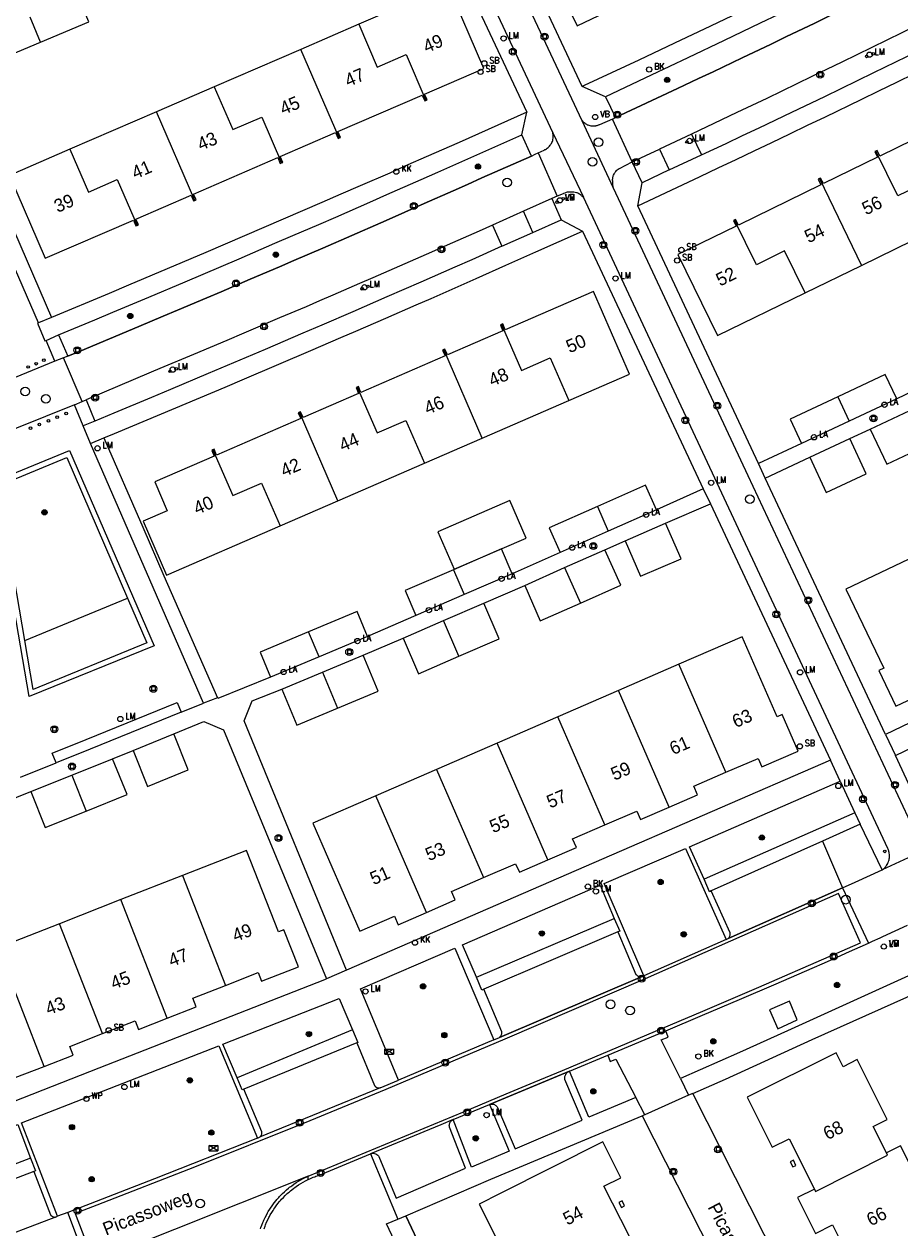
# Model space of a CAD drawing. Header units: metres. Extents: x 138165 to 154469, y 480134 to 494189.
# Tile 579 of 656: x 146510 to 146594, y 487052 to 487167. Entities that reach past the tile are written whole.
import ezdxf

# ---------------------------------------------------------------- set-up
doc = ezdxf.new("R2010")
doc.units = ezdxf.units.M
doc.header["$LTSCALE"] = 0.001
doc.header["$MEASUREMENT"] = 0
for name, color, linetype, lineweight in [('Level 5', 7, 'Continuous', 0), ('TOP-L-terrein schutting raster hek leuning', 7, 'Continuous', 0), ('TOP-L-topo objecten punt', 7, 'Continuous', 0), ('TOP-L-topo objecten vlak', 7, 'Continuous', 0), ('TOP-L-verharding molgoot', 7, 'Continuous', 0), ('TOP-T-topo huisnummering naamgeving', 7, 'Continuous', 0)]:
    doc.layers.add(name, color=color, linetype=linetype, lineweight=lineweight)
doc.styles.add('Style-INTL_ISO', font='INTL_ISO.shx')
doc.styles.add('Style-STANDARD', font='STANDARD.shx')

# ---------------------------------------------------------------- blocks, each defined once
blk = doc.blocks.new('24')
at = {"layer": 'TOP-L-topo objecten punt', "color": 7, "linetype": 'Continuous', "lineweight": 0}
for radius in [0.025, 0.0182, 0.0115, 0.005]:
    blk.add_circle((0, 0), radius, dxfattribs=at)
blk = doc.blocks.new('40')
at = {"layer": 'TOP-L-topo objecten punt', "color": 7, "linetype": 'Continuous', "lineweight": 0}
blk.add_circle((0, 0), 0.025, dxfattribs=at)
at = {"layer": 'TOP-L-topo objecten punt', "color": 7, "linetype": 'Continuous', "lineweight": 0, "style": 'Style-STANDARD'}
blk.add_text('LA', height=0.06, dxfattribs=at).set_placement((0.048, 0))
blk = doc.blocks.new('32')
at = {"layer": 'TOP-L-topo objecten punt', "color": 7, "linetype": 'Continuous', "lineweight": 0}
for p, q in [((0, 0), (-0.0415, 0.025)), ((-0.0415, -0.025), (-0.0415, 0.025)), ((-0.0415, 0.025), (0.0415, 0.025)), ((0, 0), (-0.0415, -0.025)), ((0.0415, 0.025), (0, 0)), ((0.0415, -0.025), (0, 0)), ((0.0415, 0.025), (0.0415, -0.025)), ((-0.0415, -0.025), (0.0415, -0.025))]:
    blk.add_line(p, q, dxfattribs=at)
blk = doc.blocks.new('72')
at = {"layer": 'TOP-L-topo objecten punt', "color": 7, "linetype": 'Continuous', "lineweight": 0}
blk.add_circle((0, 0), 0.025, dxfattribs=at)
at = {"layer": 'TOP-L-topo objecten punt', "color": 7, "linetype": 'Continuous', "lineweight": 0, "style": 'Style-STANDARD'}
blk.add_text('BK', height=0.06, dxfattribs=at).set_placement((0.0483, 0))
blk = doc.blocks.new('39')
at = {"layer": 'TOP-L-topo objecten punt', "color": 7, "linetype": 'Continuous', "lineweight": 0}
for p, q in [((0.0175, 0.0175), (-0.0175, 0.0175)), ((-0.0175, 0.0175), (-0.0175, -0.0175)), ((0.0175, 0.0175), (0.0175, -0.0175)), ((0.0175, -0.0175), (-0.0175, -0.0175))]:
    blk.add_line(p, q, dxfattribs=at)
blk.add_circle((0, 0), 0.0332, dxfattribs=at)
blk = doc.blocks.new('*U13')
at = {"layer": 'Level 5', "color": 7, "linetype": 'Continuous', "lineweight": 0}
blk.add_circle((0, 0), 0.0415, dxfattribs=at)
blk = doc.blocks.new('150')
at = {"layer": 'Level 5', "color": 7, "linetype": 'Continuous', "lineweight": 0}
blk.add_blockref('*U13', (0, 0), dxfattribs=at)
blk = doc.blocks.new('73')
at = {"layer": 'TOP-L-topo objecten punt', "color": 7, "linetype": 'Continuous', "lineweight": 0}
blk.add_circle((0, 0), 0.025, dxfattribs=at)
at = {"layer": 'TOP-L-topo objecten punt', "color": 7, "linetype": 'Continuous', "lineweight": 0, "style": 'Style-STANDARD'}
blk.add_text('WP', height=0.06, dxfattribs=at).set_placement((0.0483, 0))
blk = doc.blocks.new('10')
at = {"layer": 'TOP-L-topo objecten punt', "linetype": 'Continuous', "lineweight": 0}
blk.add_circle((0, 0), 0.0125, dxfattribs=at)
blk = doc.blocks.new('16')
at = {"layer": 'TOP-L-topo objecten punt', "color": 7, "linetype": 'Continuous', "lineweight": 0}
blk.add_circle((0, 0), 0.025, dxfattribs=at)
at = {"layer": 'TOP-L-topo objecten punt', "color": 7, "linetype": 'Continuous', "lineweight": 0, "style": 'Style-STANDARD'}
blk.add_text('LM', height=0.06, dxfattribs=at).set_placement((0.0483, 0))
blk = doc.blocks.new('119')
at = {"layer": 'TOP-L-topo objecten punt', "color": 7, "linetype": 'Continuous', "lineweight": 0}
blk.add_circle((0, 0), 0.025, dxfattribs=at)
at = {"layer": 'TOP-L-topo objecten punt', "color": 7, "linetype": 'Continuous', "lineweight": 0, "style": 'Style-STANDARD'}
blk.add_text('KK', height=0.06, dxfattribs=at).set_placement((0.0483, 0))
blk = doc.blocks.new('175')
at = {"layer": 'TOP-L-topo objecten punt', "color": 7, "linetype": 'Continuous', "lineweight": 0}
blk.add_circle((0, 0), 0.025, dxfattribs=at)
at = {"layer": 'TOP-L-topo objecten punt', "color": 7, "linetype": 'Continuous', "lineweight": 0, "style": 'Style-STANDARD'}
blk.add_text('SB', height=0.06, dxfattribs=at).set_placement((0.0483, 0))
blk = doc.blocks.new('14')
at = {"layer": 'TOP-L-topo objecten punt', "color": 7, "linetype": 'Continuous', "lineweight": 0}
blk.add_circle((0, 0), 0.025, dxfattribs=at)
at = {"layer": 'TOP-L-topo objecten punt', "color": 7, "linetype": 'Continuous', "lineweight": 0, "style": 'Style-STANDARD'}
blk.add_text('VB', height=0.06, dxfattribs=at).set_placement((0.0483, 0))

msp = doc.modelspace()

# ---------------------------------------------------------------- linework, layer by layer
at = {"layer": 'TOP-L-terrein schutting raster hek leuning', "flags": 128}
for points in [[(146592.22, 487099.32), (146580.76, 487123.77), (146585.01, 487125.77)], [(146540.85, 487076.86), (146531.09, 487100.63), (146531.85, 487102.52), (146534.68, 487103.63)], [(146524.37, 487099.38), (146527.25, 487100.56), (146529.11, 487099.77), (146538.92, 487076.03)], [(146561.65, 487027.19), (146561.35, 487027.47), (146559.45, 487029.1), (146557.74, 487030.99), (146556.34, 487033.09), (146555.1, 487035.27), (146551.37, 487043.14), (146546.5, 487053.45), (146554.59, 487056.92)]]:
    msp.add_lwpolyline(points, dxfattribs=at)
at = {"layer": 'TOP-L-topo objecten vlak', "flags": 128}
for points in [[(146537.95, 487211.81), (146538.06, 487211.58), (146550.11, 487185.9), (146563.28, 487157.86)], [(146535.25, 487210.48), (146535.34, 487210.29), (146547.38, 487184.7), (146560.52, 487156.68)], [(146563.31, 487161.09), (146551.73, 487185.76)], [(146546.44, 487183.34), (146558.02, 487158.66)], [(146607.89, 487182.68), (146606.63, 487182.06), (146603.66, 487180.58), (146601.9, 487179.7), (146600.14, 487178.83), (146596.61, 487177.08), (146594.21, 487175.9), (146592.52, 487175.07), (146589.13, 487173.41), (146587.43, 487172.59), (146584.03, 487170.94), (146582.33, 487170.12), (146578.93, 487168.48), (146575.53, 487166.85), (146572.12, 487165.23), (146568.71, 487163.62), (146563.5, 487161.19), (146563.31, 487161.09)], [(146607.02, 487180.23), (146603.89, 487178.66), (146602.1, 487177.78), (146598.52, 487176.01), (146596.73, 487175.12), (146595.79, 487174.66), (146592.35, 487172.97), (146590.63, 487172.13), (146588.9, 487171.29), (146587.18, 487170.46), (146583.73, 487168.79), (146582.01, 487167.96), (146580.28, 487167.13), (146576.83, 487165.47), (146573.37, 487163.82), (146571.64, 487163), (146569.9, 487162.18), (146565.53, 487160.12)], [(146566.48, 487158.13), (146572.39, 487160.9), (146574.41, 487161.85), (146575.8, 487162.51), (146578.57, 487163.83), (146581.33, 487165.15), (146582.72, 487165.82), (146585.48, 487167.15), (146588.3, 487168.52), (146590.09, 487169.4), (146591.89, 487170.28), (146597.27, 487172.92), (146599.06, 487173.8), (146602.65, 487175.58), (146604.44, 487176.46), (146608.02, 487178.24)], [(146564.76, 487177.36), (146559.09, 487174.63), (146562.83, 487166.88), (146571.09, 487170.86), (146571.35, 487170.32), (146571.46, 487170.38)], [(146610.31, 487174.35), (146608.99, 487173.69), (146606.57, 487172.48), (146604.15, 487171.29), (146601.73, 487170.09), (146599.3, 487168.91), (146598.06, 487168.31), (146595.21, 487166.9), (146593.78, 487166.2), (146590.93, 487164.81), (146588.07, 487163.42), (146585.2, 487162.04), (146583.77, 487161.35), (146580.9, 487159.97), (146578.04, 487158.61), (146576.6, 487157.92), (146573.73, 487156.57)], [(146548.41, 487159.78), (146548.53, 487159.82), (146548.29, 487160.37), (146553.95, 487162.83), (146550.54, 487170.72), (146542.01, 487167.03)], [(146511.66, 487165.32), (146516.29, 487167.26), (146515.29, 487169.63)], [(146511.66, 487165.32), (146510.67, 487167.7)], [(146568.63, 487149.71), (146572.86, 487151.72), (146574.57, 487152.53), (146576.28, 487153.34), (146577.98, 487154.15), (146579.69, 487154.96), (146581.39, 487155.77), (146583.1, 487156.58), (146584.8, 487157.4), (146586.5, 487158.22), (146589.9, 487159.86), (146591.6, 487160.68), (146593.3, 487161.51), (146595, 487162.33), (146600.49, 487165.02), (146603.45, 487166.47), (146606.39, 487167.93)], [(146574.67, 487154.57), (146577.03, 487155.68), (146578.6, 487156.42), (146580.17, 487157.16), (146583.3, 487158.66), (146586.43, 487160.16), (146588, 487160.92), (146589.56, 487161.67), (146591.12, 487162.43), (146594.25, 487163.95), (146595.81, 487164.72), (146597.37, 487165.48), (146602.56, 487168.04)], [(146542.01, 487167.03), (146536.49, 487164.64)], [(146542.01, 487167.03), (146543.77, 487162.95), (146546.52, 487164.14), (146548.41, 487159.78)], [(146506.04, 487165.77), (146507.03, 487163.39), (146511.66, 487165.32)], [(146501.92, 487164.03), (146512.71, 487139.08)], [(146536.49, 487164.64), (146528.24, 487161.07)], [(146540.15, 487156.2), (146536.49, 487164.64)], [(146511.48, 487138.58), (146500.62, 487163.55)], [(146528.24, 487161.07), (146522.73, 487158.68)], [(146528.24, 487161.07), (146530.01, 487156.99), (146532.76, 487158.18), (146534.65, 487153.82)], [(146565.53, 487160.12), (146563.31, 487161.09)], [(146540.15, 487156.2), (146540.27, 487156.25), (146540.03, 487156.8), (146548.06, 487160.28), (146548.3, 487159.72), (146548.41, 487159.78)], [(146565.53, 487160.12), (146566.48, 487158.13)], [(146558.02, 487158.66), (146551.57, 487155.77), (146548.44, 487154.38), (146546.7, 487153.62), (146544.96, 487152.85), (146542.15, 487151.62), (146540.31, 487150.83), (146538.48, 487150.03), (146534.8, 487148.44), (146531.12, 487146.86), (146529.29, 487146.07), (146527.44, 487145.28), (146523.76, 487143.72), (146520.07, 487142.16), (146518.23, 487141.38), (146512.71, 487139.08)], [(146522.73, 487158.68), (146514.47, 487155.11)], [(146526.39, 487150.24), (146522.73, 487158.68)], [(146557.57, 487156.48), (146558.02, 487158.66)], [(146599.47, 487158.93), (146599.29, 487158.84), (146599.55, 487158.3), (146591.69, 487154.47), (146591.42, 487155.01), (146591.31, 487154.95)], [(146566.19, 487158), (146564.95, 487157.46), (146564.91, 487157.43), (146564.86, 487157.41), (146564.77, 487157.38), (146564.72, 487157.36), (146564.67, 487157.35), (146564.62, 487157.34), (146564.57, 487157.33), (146564.52, 487157.32), (146564.47, 487157.32), (146564.42, 487157.31), (146564.32, 487157.31), (146564.27, 487157.31), (146564.17, 487157.32), (146564.07, 487157.34), (146563.98, 487157.37), (146563.88, 487157.41), (146563.83, 487157.42), (146563.74, 487157.47), (146563.7, 487157.5), (146563.63, 487157.54), (146563.59, 487157.57), (146563.51, 487157.64), (146563.47, 487157.67), (146563.4, 487157.74), (146563.36, 487157.78), (146563.33, 487157.82), (146563.28, 487157.86)], [(146563.28, 487157.86), (146566.27, 487151.45)], [(146566.19, 487158), (146566.48, 487158.13)], [(146568.09, 487153.91), (146566.19, 487158)], [(146513.4, 487137.44), (146516.85, 487138.87), (146518.57, 487139.59), (146522.01, 487141.03), (146525.45, 487142.48), (146528.88, 487143.94), (146530.6, 487144.68), (146534.02, 487146.15), (146535.74, 487146.88), (146538.19, 487147.95), (146539.82, 487148.65), (146543.08, 487150.07), (146544.7, 487150.79), (146547.96, 487152.22), (146549.54, 487152.92), (146557.57, 487156.48)], [(146534.65, 487153.82), (146534.76, 487153.86), (146534.52, 487154.42), (146539.8, 487156.7), (146540.04, 487156.15), (146540.15, 487156.2)], [(146558.49, 487154.47), (146557.57, 487156.48)], [(146559.11, 487154.77), (146559.69, 487155.04), (146559.75, 487155.08), (146559.8, 487155.1), (146559.9, 487155.16), (146559.94, 487155.19), (146559.98, 487155.22), (146560.07, 487155.29), (146560.11, 487155.33), (146560.18, 487155.41), (146560.27, 487155.51), (146560.3, 487155.55), (146560.33, 487155.59), (146560.38, 487155.68), (146560.43, 487155.77), (146560.47, 487155.86), (146560.5, 487155.96), (146560.51, 487156.01), (146560.52, 487156.06), (146560.54, 487156.16), (146560.55, 487156.21), (146560.55, 487156.27), (146560.55, 487156.32), (146560.55, 487156.37), (146560.54, 487156.47), (146560.53, 487156.52), (146560.51, 487156.62), (146560.52, 487156.68)], [(146560.52, 487156.68), (146563.42, 487150.55)], [(146573.73, 487156.57), (146570.68, 487155.14)], [(146573.73, 487156.57), (146574.67, 487154.57)], [(146514.47, 487155.11), (146508.7, 487152.61), (146512.11, 487144.72), (146520.53, 487148.36), (146520.77, 487147.81), (146520.88, 487147.86)], [(146514.47, 487155.11), (146516.24, 487151.03), (146518.99, 487152.22), (146520.88, 487147.86)], [(146558.49, 487154.47), (146558.84, 487154.64), (146559.11, 487154.77)], [(146559.11, 487154.77), (146560.92, 487150.64)], [(146568.09, 487153.91), (146570.68, 487155.14)], [(146570.68, 487155.14), (146571.6, 487153.14)], [(146591.31, 487154.95), (146591.2, 487154.9), (146591.46, 487154.36), (146586.3, 487151.84), (146586.03, 487152.37), (146585.92, 487152.32)], [(146598.04, 487148), (146596.09, 487151.99), (146593.4, 487150.68), (146591.31, 487154.95)], [(146514.28, 487135.4), (146515.45, 487135.87), (146521.04, 487138.22), (146523.35, 487139.19), (146524.74, 487139.77), (146527.52, 487140.95), (146528.9, 487141.53), (146531.67, 487142.72), (146534.44, 487143.9), (146535.83, 487144.5), (146538.59, 487145.69), (146541.35, 487146.9), (146544.11, 487148.1), (146545.49, 487148.71), (146548.25, 487149.93), (146551, 487151.15), (146552.38, 487151.76), (146553.75, 487152.38), (146558.49, 487154.47)], [(146526.39, 487150.24), (146526.5, 487150.29), (146526.27, 487150.84), (146534.3, 487154.32), (146534.53, 487153.77), (146534.65, 487153.82)], [(146566.27, 487151.45), (146566.27, 487151.53), (146566.26, 487151.59), (146566.24, 487151.66), (146566.23, 487151.79), (146566.22, 487151.86), (146566.22, 487152), (146566.22, 487152.07), (146566.21, 487152.17), (146566.21, 487152.22), (146566.22, 487152.32), (146566.23, 487152.37), (146566.24, 487152.47), (146566.26, 487152.52), (146566.27, 487152.57), (146566.3, 487152.66), (146566.35, 487152.75), (146566.37, 487152.8), (146566.42, 487152.88), (146566.45, 487152.92), (146566.51, 487153), (146566.58, 487153.08), (146566.61, 487153.11), (146566.65, 487153.14), (146566.73, 487153.21), (146566.77, 487153.24), (146566.81, 487153.26), (146566.86, 487153.29), (146568.09, 487153.91)], [(146569.02, 487151.93), (146568.09, 487153.91)], [(146571.6, 487153.14), (146574.67, 487154.57)], [(146571.6, 487153.14), (146569.02, 487151.93)], [(146566.27, 487151.45), (146579.1, 487124.03), (146595.3, 487089.45)], [(146568.63, 487149.71), (146569.02, 487151.93)], [(146585.92, 487152.32), (146585.81, 487152.27), (146586.07, 487151.73), (146578.21, 487147.89), (146577.94, 487148.43), (146577.83, 487148.37)], [(146585.92, 487152.32), (146589.95, 487144.05)], [(146520.88, 487147.86), (146521, 487147.91), (146520.76, 487148.46), (146526.04, 487150.74), (146526.27, 487150.19), (146526.39, 487150.24)], [(146560.41, 487150.41), (146557.72, 487149.21)], [(146560.92, 487150.64), (146560.41, 487150.41)], [(146560.41, 487150.41), (146561.31, 487148.4)], [(146563.42, 487150.55), (146563.36, 487150.58), (146563.33, 487150.62), (146563.29, 487150.66), (146563.25, 487150.69), (146563.2, 487150.73), (146563.16, 487150.76), (146563.07, 487150.82), (146562.98, 487150.88), (146562.88, 487150.92), (146562.82, 487150.95), (146562.76, 487150.97), (146562.65, 487151), (146562.53, 487151.02), (146562.47, 487151.03), (146562.36, 487151.04), (146562.3, 487151.04), (146562.18, 487151.04), (146562.12, 487151.04), (146562, 487151.03), (146561.94, 487151.02), (146561.88, 487151.01), (146561.77, 487150.98), (146561.71, 487150.96), (146561.65, 487150.94), (146561.54, 487150.9), (146561.49, 487150.87), (146560.92, 487150.64)], [(146591.9, 487086.41), (146591.99, 487086.48), (146592.03, 487086.51), (146592.12, 487086.59), (146592.16, 487086.63), (146592.23, 487086.71), (146592.27, 487086.75), (146592.3, 487086.8), (146592.33, 487086.84), (146592.39, 487086.94), (146592.45, 487087.04), (146592.49, 487087.14), (146592.51, 487087.2), (146592.55, 487087.3), (146592.56, 487087.36), (146592.58, 487087.47), (146592.6, 487087.58), (146592.61, 487087.69), (146592.61, 487087.78), (146592.6, 487087.84), (146592.6, 487087.89), (146592.59, 487088.01), (146592.58, 487088.06), (146592.55, 487088.18), (146592.54, 487088.23), (146592.52, 487088.29), (146592.48, 487088.39), (146592.45, 487088.45), (146576.39, 487122.8), (146563.42, 487150.55)], [(146557.72, 487149.21), (146554.76, 487147.89)], [(146558.62, 487147.19), (146557.72, 487149.21)], [(146580.13, 487125.16), (146568.63, 487149.71)], [(146554.76, 487147.89), (146553.49, 487147.32), (146550.96, 487146.2), (146548.43, 487145.08), (146545.9, 487143.97), (146543.36, 487142.86), (146542.09, 487142.31), (146539.55, 487141.21), (146538.28, 487140.66), (146537.01, 487140.11), (146534.46, 487139.03), (146531.04, 487137.57), (146529.44, 487136.9), (146526.25, 487135.55), (146523.06, 487134.21), (146522.21, 487133.86), (146516.01, 487131.22)], [(146554.76, 487147.89), (146555.65, 487145.87)], [(146558.62, 487147.19), (146561.31, 487148.4)], [(146561.31, 487148.4), (146563.35, 487147.31)], [(146577.83, 487148.37), (146577.72, 487148.32), (146577.98, 487147.78), (146572.44, 487145.08), (146576.21, 487137.35), (146584.56, 487141.42)], [(146584.56, 487141.42), (146582.61, 487145.42), (146579.92, 487144.1), (146577.83, 487148.37)], [(146589.95, 487144.05), (146598.04, 487148)], [(146517.72, 487127.61), (146518.71, 487128.01), (146521.83, 487129.32), (146525.55, 487130.88), (146529.27, 487132.45), (146531.12, 487133.24), (146537.43, 487135.93), (146540.3, 487137.16), (146541.74, 487137.78), (146544.6, 487139.02), (146547.47, 487140.28), (146548.9, 487140.9), (146551.76, 487142.16), (146553.19, 487142.8), (146556.04, 487144.07), (146558.89, 487145.35), (146563.35, 487147.31)], [(146555.65, 487145.87), (146558.62, 487147.19)], [(146563.35, 487147.31), (146574.85, 487122.73)], [(146555.65, 487145.87), (146552.79, 487144.59), (146551.17, 487143.88), (146547.93, 487142.45), (146546.3, 487141.74), (146544.68, 487141.04), (146541.44, 487139.62), (146538.48, 487138.35), (146536.68, 487137.58), (146533.08, 487136.04), (146531.28, 487135.27), (146527.67, 487133.74), (146524.07, 487132.22), (146522.26, 487131.46), (146518.65, 487129.95), (146516.84, 487129.2)], [(146584.56, 487141.42), (146589.95, 487144.05)], [(146562.04, 487131.16), (146567.81, 487133.67), (146564.39, 487141.56), (146555.98, 487137.91), (146555.74, 487138.46), (146555.62, 487138.41)], [(146512.71, 487139.08), (146511.48, 487138.58)], [(146511.48, 487138.58), (146511.37, 487138.53), (146512.08, 487136.86), (146512.2, 487136.9)], [(146555.62, 487138.41), (146555.51, 487138.36), (146555.75, 487137.81), (146550.47, 487135.52), (146550.23, 487136.07), (146550.12, 487136.02)], [(146555.62, 487138.41), (146557.52, 487134.04), (146560.27, 487135.23), (146562.04, 487131.16)], [(146512.2, 487136.9), (146513.4, 487137.44)], [(146513.03, 487134.91), (146512.2, 487136.9)], [(146513.4, 487137.44), (146514.28, 487135.4)], [(146513.86, 487135.23), (146513.03, 487134.91)], [(146514.28, 487135.4), (146513.86, 487135.23)], [(146515.63, 487131.06), (146513.86, 487135.23)], [(146550.12, 487136.02), (146550, 487135.97), (146550.24, 487135.42), (146542.22, 487131.93), (146541.98, 487132.49), (146541.86, 487132.44)], [(146553.78, 487127.58), (146550.12, 487136.02)], [(146513.03, 487134.91), (146508.17, 487132.91), (146503.69, 487131.1)], [(146593.3, 487131.31), (146592.21, 487133.64), (146587.67, 487131.51)], [(146597.82, 487133.47), (146593.3, 487131.31)], [(146541.86, 487132.44), (146541.75, 487132.39), (146541.99, 487131.84), (146536.71, 487129.55), (146536.47, 487130.1), (146536.36, 487130.05)], [(146541.86, 487132.44), (146543.76, 487128.07), (146546.51, 487129.26), (146548.27, 487125.19)], [(146514.9, 487130.76), (146509.37, 487128.53), (146504.42, 487126.5)], [(146514.9, 487130.76), (146515.63, 487131.06)], [(146515.75, 487128.76), (146514.9, 487130.76)], [(146515.63, 487131.06), (146516.01, 487131.22)], [(146516.01, 487131.22), (146516.84, 487129.2)], [(146553.78, 487127.58), (146562.04, 487131.16)], [(146587.67, 487131.51), (146583.14, 487129.38), (146584.23, 487127.05)], [(146587.67, 487131.51), (146588.77, 487129.18)], [(146593.3, 487131.31), (146588.77, 487129.18)], [(146536.36, 487130.05), (146536.24, 487130), (146536.48, 487129.45), (146528.45, 487125.96), (146528.22, 487126.51), (146528.1, 487126.46)], [(146540.02, 487121.61), (146536.36, 487130.05)], [(146590.76, 487128.42), (146594.55, 487130.22)], [(146516.84, 487129.2), (146515.75, 487128.76)], [(146516.45, 487127.07), (146515.75, 487128.76)], [(146588.77, 487129.18), (146584.23, 487127.05)], [(146588.82, 487127.53), (146590.76, 487128.42)], [(146590.76, 487128.42), (146592.35, 487125.08), (146596.14, 487126.88)], [(146516.45, 487127.07), (146517.72, 487127.61)], [(146517.72, 487127.61), (146521.42, 487119.1), (146523.43, 487114.45), (146528.53, 487102.82)], [(146548.27, 487125.19), (146553.78, 487127.58)], [(146585.01, 487125.77), (146586.56, 487122.41), (146590.37, 487124.18), (146588.82, 487127.53)], [(146585.01, 487125.77), (146588.82, 487127.53)], [(146522.5, 487107.79), (146510.59, 487102.94), (146507.05, 487123.37), (146514.45, 487126.39), (146522.5, 487107.79)], [(146527.21, 487102.3), (146516.45, 487127.07)], [(146528.1, 487126.46), (146527.99, 487126.41), (146528.23, 487125.86), (146522.56, 487123.41), (146523.76, 487120.66), (146521.46, 487119.66), (146523.69, 487114.52), (146534.52, 487119.22)], [(146528.1, 487126.46), (146529.99, 487122.1), (146532.75, 487123.29), (146534.52, 487119.22)], [(146584.23, 487127.05), (146580.13, 487125.16)], [(146510.17, 487108.27), (146507.63, 487123.04), (146514.18, 487125.72), (146519.98, 487112.32)], [(146540.02, 487121.61), (146548.27, 487125.19)], [(146580.76, 487123.77), (146580.13, 487125.16)], [(146580.76, 487123.77), (146585.01, 487125.77)], [(146592.22, 487099.32), (146580.76, 487123.77)], [(146570.38, 487120.73), (146569.34, 487123.09), (146564.76, 487121.06)], [(146574.85, 487122.73), (146570.38, 487120.73)], [(146574.85, 487122.73), (146575.53, 487121.31)], [(146534.52, 487119.22), (146540.02, 487121.61)], [(146549.55, 487118.66), (146551.11, 487115.07), (146557.98, 487118.05), (146556.42, 487121.64), (146549.55, 487118.66)], [(146564.76, 487121.06), (146560.17, 487119.03), (146561.22, 487116.67)], [(146564.76, 487121.06), (146565.8, 487118.7)], [(146570.38, 487120.73), (146565.8, 487118.7)], [(146571.26, 487119.47), (146575.53, 487121.31)], [(146575.53, 487121.31), (146586.98, 487096.88)], [(146637.02, 487120.84), (146614.22, 487109.87), (146592.22, 487099.32)], [(146567.41, 487117.8), (146568.88, 487114.41), (146572.74, 487116.08), (146571.26, 487119.47)], [(146567.41, 487117.8), (146571.26, 487119.47)], [(146565.8, 487118.7), (146561.22, 487116.67)], [(146556.65, 487114.65), (146555.63, 487117.01), (146551.03, 487115.03)], [(146561.64, 487115.23), (146565.48, 487116.94)], [(146563.14, 487111.85), (146566.98, 487113.56), (146565.48, 487116.94)], [(146565.48, 487116.94), (146567.41, 487117.8)], [(146561.22, 487116.67), (146556.65, 487114.65)], [(146594.38, 487116.02), (146588.46, 487113.17), (146592.08, 487105.66), (146591.58, 487105.42), (146593.22, 487102.01), (146596.63, 487103.65), (146596.25, 487104.45), (146599.26, 487105.89)], [(146551.03, 487115.03), (146546.43, 487113.04), (146547.45, 487110.67)], [(146551.03, 487115.03), (146552.05, 487112.66)], [(146556.65, 487114.65), (146552.05, 487112.66)], [(146557.84, 487113.54), (146561.64, 487115.23)], [(146561.64, 487115.23), (146563.14, 487111.85)], [(146553.94, 487111.84), (146557.84, 487113.54)], [(146557.84, 487113.54), (146559.31, 487110.15), (146563.14, 487111.85)], [(146510.17, 487108.27), (146519.98, 487112.32)], [(146519.98, 487112.32), (146521.82, 487108.07), (146510.96, 487103.62), (146510.17, 487108.27)], [(146552.05, 487112.66), (146547.45, 487110.67)], [(146550.09, 487110.18), (146553.94, 487111.84)], [(146551.55, 487106.78), (146555.41, 487108.45), (146553.94, 487111.84)], [(146542.85, 487108.68), (146541.86, 487111.06), (146537.23, 487109.11)], [(146547.45, 487110.67), (146542.85, 487108.68)], [(146546.23, 487108.51), (146550.09, 487110.18)], [(146551.55, 487106.78), (146550.09, 487110.18)], [(146537.23, 487109.11), (146532.61, 487107.17), (146533.61, 487104.79)], [(146538.23, 487106.74), (146537.23, 487109.11)], [(146542.85, 487108.68), (146538.23, 487106.74)], [(146542.43, 487106.88), (146546.23, 487108.51)], [(146546.23, 487108.51), (146547.7, 487105.11), (146551.55, 487106.78)], [(146577.02, 487095.72), (146580.08, 487097.04), (146580.43, 487096.24), (146583.9, 487097.74), (146582.39, 487101.22), (146581.89, 487101), (146578.57, 487108.65), (146572.54, 487106.04)], [(146538.23, 487106.74), (146533.61, 487104.79)], [(146538.56, 487105.26), (146542.43, 487106.88)], [(146539.99, 487101.84), (146543.86, 487103.47), (146542.43, 487106.88)], [(146572.54, 487106.04), (146566.76, 487103.53)], [(146577.02, 487095.72), (146572.54, 487106.04)], [(146533.61, 487104.79), (146528.56, 487102.75), (146528.53, 487102.82)], [(146534.68, 487103.63), (146538.56, 487105.26)], [(146538.56, 487105.26), (146539.99, 487101.84)], [(146540.85, 487076.86), (146531.09, 487100.63), (146531.85, 487102.52), (146534.68, 487103.63)], [(146534.68, 487103.63), (146536.12, 487100.22), (146539.99, 487101.84)], [(146566.76, 487103.53), (146560.98, 487101.02)], [(146571.59, 487092.4), (146566.76, 487103.53)], [(146513.16, 487096.62), (146512.78, 487097.54), (146516.02, 487098.84), (146524.7, 487102.36), (146525.08, 487101.44)], [(146525.08, 487101.44), (146527.21, 487102.3)], [(146528.53, 487102.82), (146527.21, 487102.3)], [(146525.08, 487101.44), (146516.39, 487097.92), (146513.16, 487096.62)], [(146560.98, 487101.02), (146555.2, 487098.51)], [(146565.46, 487090.7), (146560.98, 487101.02)], [(146593.18, 487097.31), (146601.27, 487101.22), (146605.32, 487092.7)], [(146524.37, 487099.38), (146527.25, 487100.56), (146529.11, 487099.77), (146538.92, 487076.03)], [(146520.49, 487097.81), (146521.87, 487094.37), (146525.76, 487095.95), (146524.37, 487099.38)], [(146520.49, 487097.81), (146524.37, 487099.38)], [(146555.2, 487098.51), (146549.43, 487096)], [(146560.04, 487087.38), (146555.2, 487098.51)], [(146592.22, 487099.32), (146593.18, 487097.31)], [(146518.55, 487097.02), (146520.49, 487097.81)], [(146509.77, 487095.26), (146513.16, 487096.62)], [(146514.65, 487095.46), (146518.55, 487097.02)], [(146516.03, 487092.02), (146519.93, 487093.59), (146518.55, 487097.02)], [(146586.98, 487096.88), (146564.43, 487087.1), (146540.85, 487076.86)], [(146587.91, 487094.88), (146586.98, 487096.88)], [(146597.12, 487088.83), (146593.18, 487097.31)], [(146510.76, 487093.89), (146514.65, 487095.46)], [(146514.65, 487095.46), (146516.03, 487092.02)], [(146549.43, 487096), (146543.65, 487093.49)], [(146549.43, 487096), (146553.9, 487085.68)], [(146571.59, 487092.4), (146574.31, 487093.58), (146573.96, 487094.39), (146577.02, 487095.72)], [(146574.95, 487085.53), (146573.54, 487088.63), (146587.91, 487094.88)], [(146587.91, 487094.88), (146589.31, 487091.87)], [(146506.86, 487092.34), (146510.76, 487093.89)], [(146510.76, 487093.89), (146512.13, 487090.46), (146516.03, 487092.02)], [(146543.65, 487093.49), (146537.62, 487090.88), (146542.1, 487080.56), (146545.41, 487081.99), (146545.76, 487081.19), (146548.48, 487082.37)], [(146548.48, 487082.37), (146543.65, 487093.49)], [(146565.46, 487090.7), (146568.52, 487092.03), (146568.87, 487091.22), (146571.59, 487092.4)], [(146589.31, 487091.87), (146574.95, 487085.53)], [(146589.31, 487091.87), (146589.8, 487090.79)], [(146560.04, 487087.38), (146562.76, 487088.56), (146562.4, 487089.37), (146565.46, 487090.7)], [(146589.8, 487090.79), (146586.23, 487089.15)], [(146591.9, 487086.41), (146589.8, 487090.79)], [(146529.3, 487075.41), (146532.41, 487076.62), (146532.73, 487075.8), (146536.26, 487077.18), (146534.87, 487080.71), (146534.36, 487080.51), (146531.32, 487088.28), (146525.2, 487085.88)], [(146569.19, 487076.32), (146565.41, 487085.13), (146573.15, 487088.47), (146577.03, 487079.77)], [(146586.23, 487089.15), (146575.62, 487084.43)], [(146586.23, 487089.15), (146588.13, 487084.72)], [(146597.12, 487088.83), (146596.87, 487088.71), (146591.9, 487086.41)], [(146553.9, 487085.68), (146556.96, 487087.01), (146557.32, 487086.2), (146560.04, 487087.38)], [(146525.2, 487085.88), (146519.33, 487083.58)], [(146525.2, 487085.88), (146529.3, 487075.41)], [(146588.13, 487084.72), (146589.33, 487085.25), (146591.9, 487086.41)], [(146548.48, 487082.37), (146551.2, 487083.55), (146550.85, 487084.35), (146553.9, 487085.68)], [(146553.24, 487076.18), (146551.91, 487079.28), (146565.02, 487084.95), (146566.37, 487081.79)], [(146575.62, 487084.43), (146575.44, 487084.33), (146574.95, 487085.53)], [(146519.33, 487083.58), (146513.47, 487081.28)], [(146537.18, 487057.22), (146551.94, 487063.33), (146556.06, 487065.06), (146558.74, 487066.18), (146561.42, 487067.3), (146566.78, 487069.56), (146569.46, 487070.69), (146574.81, 487072.96), (146577.49, 487074.09), (146580.16, 487075.23), (146586.87, 487078.17), (146589.85, 487079.46), (146587.74, 487084.16), (146569.33, 487076.02), (146555.94, 487070.29), (146544.6, 487065.47), (146536.8, 487062.28), (146526.36, 487058.09), (146517.03, 487054.44), (146514.98, 487053.67), (146516.71, 487049.1), (146517, 487049.17), (146517.99, 487049.56)], [(146523.76, 487072.29), (146519.33, 487083.58)], [(146577.22, 487079.87), (146577.27, 487079.92), (146577.3, 487079.95), (146577.33, 487080), (146577.35, 487080.03), (146577.38, 487080.09), (146577.39, 487080.12), (146577.41, 487080.18), (146577.42, 487080.22), (146577.42, 487080.28), (146577.42, 487080.32), (146577.42, 487080.38), (146577.41, 487080.41), (146575.62, 487084.43)], [(146577.22, 487079.87), (146588.13, 487084.72)], [(146588.13, 487084.72), (146590.59, 487079.44)], [(146513.47, 487081.28), (146507.6, 487078.99)], [(146517.57, 487070.81), (146513.47, 487081.28)], [(146553.24, 487076.18), (146566.37, 487081.79)], [(146566.37, 487081.79), (146566.89, 487080.59), (146566.72, 487080.5)], [(146566.72, 487080.5), (146553.92, 487075.04)], [(146566.72, 487080.5), (146568.44, 487076.46), (146568.47, 487076.43), (146568.51, 487076.38), (146568.56, 487076.34), (146568.59, 487076.32), (146568.64, 487076.29), (146568.67, 487076.27), (146568.73, 487076.25), (146568.77, 487076.25), (146568.83, 487076.24), (146568.86, 487076.23), (146568.9, 487076.23), (146568.96, 487076.24), (146568.99, 487076.25), (146569.02, 487076.26)], [(146590.59, 487079.44), (146590.98, 487079.62), (146591.72, 487079.95), (146591.97, 487080.07), (146593.16, 487080.61), (146594.33, 487081.14)], [(146512.03, 487067.69), (146507.6, 487078.99)], [(146577.03, 487079.77), (146569.19, 487076.32)], [(146571.27, 487071.08), (146574.78, 487072.57), (146578.3, 487074.07), (146581.81, 487075.57), (146585.22, 487077.05), (146586.42, 487077.57), (146587.61, 487078.1), (146588.8, 487078.64), (146589.8, 487079.08), (146590.59, 487079.44)], [(146577.03, 487079.77), (146577.22, 487079.87)], [(146545.8, 487066.37), (146542.18, 487075.07), (146551.16, 487078.94), (146554.9, 487070.21)], [(146540.85, 487076.86), (146538.92, 487076.03)], [(146596.18, 487077.12), (146582.89, 487071.06), (146578.31, 487069), (146572.68, 487066.54)], [(146538.92, 487076.03), (146538.74, 487075.94), (146517.24, 487067.53), (146492.85, 487057.96)], [(146553.92, 487075.04), (146553.75, 487074.96), (146553.24, 487076.18)], [(146555.42, 487070.45), (146569.02, 487076.26)], [(146569.02, 487076.26), (146569.19, 487076.32)], [(146523.76, 487072.29), (146526.52, 487073.37), (146526.2, 487074.19), (146529.3, 487075.41)], [(146555.42, 487070.45), (146555.46, 487070.49), (146555.51, 487070.53), (146555.55, 487070.58), (146555.59, 487070.64), (146555.6, 487070.66), (146555.63, 487070.72), (146555.64, 487070.79), (146555.65, 487070.85), (146555.65, 487070.92), (146555.65, 487070.98), (146553.92, 487075.04)], [(146573.85, 487065.11), (146576.97, 487066.47), (146585.24, 487070.25), (146596.95, 487075.48)], [(146530.41, 487066.59), (146529.04, 487069.8), (146540.14, 487074.17), (146541.4, 487071.16)], [(146581.18, 487073.08), (146581.96, 487071.27), (146583.82, 487072.11), (146583.06, 487073.91), (146581.18, 487073.08)], [(146517.57, 487070.81), (146520.68, 487072.03), (146521, 487071.21), (146523.76, 487072.29)], [(146541.4, 487071.16), (146530.41, 487066.59)], [(146541.4, 487071.16), (146541.92, 487069.97), (146541.82, 487069.93)], [(146565.74, 487068.75), (146571.27, 487071.08)], [(146572.68, 487066.54), (146570.85, 487070.21), (146571.5, 487070.48), (146571.27, 487071.08)], [(146512.03, 487067.69), (146514.79, 487068.77), (146514.47, 487069.59), (146517.57, 487070.81)], [(146541.82, 487069.93), (146531.06, 487065.52)], [(146541.82, 487069.93), (146543.52, 487065.86), (146543.54, 487065.83), (146543.56, 487065.81), (146543.58, 487065.78), (146543.62, 487065.74), (146543.67, 487065.7), (146543.7, 487065.69), (146543.73, 487065.67), (146543.76, 487065.66), (146543.78, 487065.65), (146543.84, 487065.63), (146543.88, 487065.63), (146543.9, 487065.63), (146543.97, 487065.63), (146544, 487065.63), (146544.06, 487065.64)], [(146554.9, 487070.21), (146545.8, 487066.37)], [(146554.9, 487070.21), (146555.42, 487070.45)], [(146513.3, 487053.4), (146509.87, 487062.31), (146528.66, 487069.64), (146532.37, 487060.85)], [(146562.1, 487067.23), (146565.74, 487068.75)], [(146565.74, 487068.75), (146565.98, 487068.16), (146566.51, 487068.38), (146568.43, 487064.72)], [(146592.32, 487059.43), (146591.05, 487061.95), (146592.39, 487062.62), (146589.53, 487068.33), (146588.19, 487067.65), (146587.51, 487068.99), (146579.04, 487064.74), (146581.43, 487059.98), (146583.04, 487060.79), (146585.46, 487055.98)], [(146505.84, 487066.21), (146508.95, 487067.43), (146509.27, 487066.61), (146512.03, 487067.69)], [(146531.06, 487065.52), (146530.88, 487065.44), (146530.41, 487066.59)], [(146544.06, 487065.64), (146545.8, 487066.37)], [(146562.1, 487067.23), (146554.47, 487064.05)], [(146554.47, 487064.05), (146554.56, 487064.08), (146554.65, 487064.09), (146554.73, 487064.09), (146554.8, 487064.08), (146554.88, 487064.07), (146554.95, 487064.04), (146555.03, 487064), (146555.09, 487063.96), (146555.14, 487063.9), (146555.2, 487063.83), (146555.24, 487063.77), (146556.91, 487059.84), (146563.31, 487062.55), (146561.67, 487066.42), (146561.66, 487066.51), (146561.65, 487066.57), (146561.65, 487066.65), (146561.67, 487066.72), (146561.68, 487066.79), (146561.71, 487066.86), (146561.74, 487066.92), (146561.79, 487067), (146561.84, 487067.06), (146561.91, 487067.12), (146561.98, 487067.18), (146562.1, 487067.23)], [(146568.43, 487064.72), (146563.96, 487062.83), (146562.1, 487067.23)], [(146572.68, 487066.54), (146573.44, 487064.93)], [(146532.55, 487060.93), (146532.59, 487060.96), (146532.61, 487060.98), (146532.66, 487061.03), (146532.68, 487061.06), (146532.7, 487061.09), (146532.73, 487061.14), (146532.74, 487061.17), (146532.76, 487061.23), (146532.77, 487061.27), (146532.78, 487061.33), (146532.78, 487061.36), (146532.77, 487061.43), (146532.77, 487061.46), (146531.06, 487065.52)], [(146544.06, 487065.64), (146532.55, 487060.93)], [(146569.28, 487063.08), (146568.43, 487064.72)], [(146573.44, 487064.93), (146569.28, 487063.08)], [(146573.85, 487065.11), (146573.44, 487064.93)], [(146591.53, 487030.19), (146573.85, 487065.11)], [(146546.5, 487053.45), (146554.59, 487056.92), (146569.02, 487062.97)], [(146551, 487062.61), (146554.47, 487064.05)], [(146554.47, 487064.05), (146556.35, 487059.6), (146552.75, 487058.08), (146551, 487062.61)], [(146569.28, 487063.08), (146569.02, 487062.97)], [(146569.02, 487062.97), (146586.85, 487027.84)], [(146497.37, 487053.82), (146496.15, 487056.93), (146509.5, 487062.16), (146510.71, 487058.92)], [(146543.13, 487059.34), (146543.27, 487059.39), (146543.4, 487059.4), (146543.52, 487059.38), (146543.64, 487059.34), (146543.74, 487059.29), (146543.83, 487059.22), (146543.89, 487059.16), (146543.94, 487059.09), (146545.59, 487055.13), (146552.18, 487057.97), (146550.66, 487061.9), (146550.65, 487061.96), (146550.64, 487062.04), (146550.65, 487062.12), (146550.66, 487062.2), (146550.69, 487062.28), (146550.73, 487062.36), (146550.77, 487062.43), (146550.83, 487062.49), (146550.9, 487062.55), (146551, 487062.61)], [(146551, 487062.61), (146549.84, 487062.12), (146543.13, 487059.34)], [(146532.37, 487060.85), (146522.53, 487056.98), (146514.27, 487053.77)], [(146532.37, 487060.85), (146532.55, 487060.93)], [(146567.81, 487051.46), (146565.39, 487056.27), (146567, 487057.07), (146565.29, 487060.49), (146555.48, 487055.56), (146553.48, 487054.56), (146556.35, 487048.85), (146558.34, 487049.85), (146559.68, 487050.53), (146560.95, 487048.01)], [(146596.45, 487051.21), (146595.18, 487053.73), (146596.52, 487054.41), (146593.66, 487060.11), (146592.32, 487059.43)], [(146510.71, 487058.92), (146497.37, 487053.82)], [(146510.71, 487058.92), (146511.19, 487057.73), (146511.02, 487057.65)], [(146537.18, 487056.89), (146537.41, 487057), (146537.55, 487057.06), (146537.67, 487057.11), (146537.82, 487057.16), (146537.93, 487057.21), (146538.18, 487057.29), (146543.13, 487059.34)], [(146543.13, 487059.34), (146545.73, 487053.11)], [(146583.39, 487058.1), (146583.69, 487058.25), (146583.45, 487058.73), (146583.14, 487058.58), (146583.39, 487058.1)], [(146585.46, 487055.98), (146585.56, 487055.77), (146592.43, 487059.22), (146592.32, 487059.43)], [(146511.02, 487057.65), (146497.98, 487052.66)], [(146511.02, 487057.65), (146512.63, 487053.53), (146512.67, 487053.48), (146512.69, 487053.46), (146512.72, 487053.44), (146512.74, 487053.42), (146512.77, 487053.4), (146512.83, 487053.37), (146512.86, 487053.35), (146512.92, 487053.33), (146512.95, 487053.33), (146513.01, 487053.32), (146513.04, 487053.31), (146513.11, 487053.32)], [(146537.18, 487057.22), (146517.99, 487049.56)], [(146532.65, 487052.2), (146532.69, 487052.32), (146532.78, 487052.56), (146532.87, 487052.8), (146532.92, 487052.92), (146532.97, 487053.04), (146533.08, 487053.27), (146533.2, 487053.5), (146533.32, 487053.73), (146533.39, 487053.84), (146533.52, 487054.06), (146533.59, 487054.17), (146533.74, 487054.38), (146533.81, 487054.49), (146533.89, 487054.59), (146533.96, 487054.69), (146534.13, 487054.9), (146534.21, 487054.99), (146534.38, 487055.19), (146534.46, 487055.28), (146534.64, 487055.47), (146534.73, 487055.56), (146534.92, 487055.74), (146535.11, 487055.91), (146535.31, 487056.08), (146535.41, 487056.16), (146535.52, 487056.24), (146535.62, 487056.31), (146535.83, 487056.47), (146536.04, 487056.61), (146536.26, 487056.74), (146536.48, 487056.88), (146536.71, 487057), (146536.83, 487057.06), (146537.06, 487057.17), (146537.18, 487057.22)], [(146537.18, 487056.89), (146537.18, 487057.22)], [(146532.99, 487052.2), (146533.08, 487052.44), (146533.13, 487052.58), (146533.23, 487052.82), (146533.34, 487053.05), (146533.45, 487053.28), (146533.51, 487053.39), (146533.58, 487053.53), (146533.71, 487053.75), (146533.85, 487053.96), (146533.92, 487054.07), (146534, 487054.2), (146534.15, 487054.4), (146534.31, 487054.61), (146534.47, 487054.8), (146534.55, 487054.9), (146534.66, 487055.02), (146534.83, 487055.2), (146535.01, 487055.38), (146535.2, 487055.56), (146535.31, 487055.66), (146535.41, 487055.74), (146535.51, 487055.83), (146535.62, 487055.92), (146535.83, 487056.08), (146535.93, 487056.15), (146536.05, 487056.24), (146536.27, 487056.38), (146536.48, 487056.52), (146536.7, 487056.65), (146536.93, 487056.77), (146537.07, 487056.84), (146537.18, 487056.89)], [(146585.46, 487055.98), (146583.85, 487055.17), (146585.56, 487051.76), (146587.17, 487052.57), (146589.59, 487047.76)], [(146514.27, 487053.77), (146513.3, 487053.4)], [(146516.26, 487048.52), (146514.27, 487053.77)], [(146567.11, 487054.86), (146566.8, 487054.71), (146567.05, 487054.23), (146567.35, 487054.38), (146567.11, 487054.86)], [(146513.11, 487053.32), (146499.4, 487048.09)], [(146513.11, 487053.32), (146513.3, 487053.4)], [(146549.56, 487042.28), (146544.66, 487052.66), (146545.73, 487053.11)], [(146545.73, 487053.11), (146546.5, 487053.45)], [(146546.5, 487053.45), (146551.37, 487043.14)]]:
    msp.add_lwpolyline(points, dxfattribs=at)
at = {"layer": 'TOP-L-verharding molgoot', "flags": 128}
for points in [[(146608.02, 487178.24), (146604.44, 487176.46), (146602.65, 487175.58), (146599.06, 487173.8), (146597.27, 487172.92), (146591.89, 487170.28), (146590.09, 487169.4), (146588.3, 487168.52), (146585.48, 487167.15), (146582.72, 487165.82), (146581.33, 487165.15), (146578.57, 487163.83), (146575.8, 487162.51), (146574.41, 487161.85), (146572.39, 487160.9), (146566.48, 487158.13)], [(146610.31, 487174.35), (146608.99, 487173.69), (146606.57, 487172.48), (146604.15, 487171.29), (146601.73, 487170.09), (146599.3, 487168.91), (146598.06, 487168.31), (146595.21, 487166.9), (146593.78, 487166.2), (146590.93, 487164.81), (146588.07, 487163.42), (146585.2, 487162.04), (146583.77, 487161.35), (146580.9, 487159.97), (146578.04, 487158.61), (146576.6, 487157.92), (146573.73, 487156.57)], [(146558.49, 487154.47), (146553.75, 487152.38), (146552.38, 487151.76), (146551, 487151.15), (146548.25, 487149.93), (146545.49, 487148.71), (146544.11, 487148.1), (146541.35, 487146.9), (146538.59, 487145.69), (146535.83, 487144.5), (146534.44, 487143.9), (146531.67, 487142.72), (146528.9, 487141.53), (146527.52, 487140.95), (146524.74, 487139.77), (146523.35, 487139.19), (146521.04, 487138.22), (146515.45, 487135.87), (146514.28, 487135.4)], [(146554.76, 487147.89), (146553.49, 487147.32), (146550.96, 487146.2), (146548.43, 487145.08), (146545.9, 487143.97), (146543.36, 487142.86), (146542.09, 487142.31), (146539.55, 487141.21), (146538.28, 487140.66), (146537.01, 487140.11), (146534.46, 487139.03), (146531.04, 487137.57), (146529.44, 487136.9), (146526.25, 487135.55), (146523.06, 487134.21), (146522.21, 487133.86), (146516.01, 487131.22)], [(146588.13, 487084.72), (146577.22, 487079.87)], [(146569.02, 487076.26), (146555.42, 487070.45)], [(146554.47, 487064.05), (146562.1, 487067.23)], [(146544.06, 487065.64), (146532.55, 487060.93)], [(146551, 487062.61), (146549.84, 487062.12), (146543.13, 487059.34)], [(146513.11, 487053.32), (146499.4, 487048.09)]]:
    msp.add_lwpolyline(points, dxfattribs=at)

# ---------------------------------------------------------------- block references
at = {"layer": 'TOP-L-topo objecten punt', "xscale": 10, "yscale": 10, "zscale": 10}
for name, p in [('16', (146555.82, 487165.68)), ('39', (146559.72, 487165.84)), ('39', (146556.7, 487164.42)), ('10', (146590.43, 487163.97)), ('16', (146590.71, 487164.13)), ('10', (146591.05, 487164.21)), ('175', (146553.62, 487162.49)), ('175', (146553.98, 487163.3)), ('72', (146569.69, 487162.72)), ('24', (146571.41, 487161.73)), ('39', (146586, 487162.23)), ('14', (146564.55, 487158.19)), ('39', (146566.67, 487158.41)), ('150', (146564.86, 487155.78)), ('10', (146573.3, 487155.81)), ('16', (146573.55, 487155.91)), ('10', (146573.88, 487155.99)), ('24', (146553.38, 487153.47)), ('150', (146564.29, 487153.92)), ('39', (146568.45, 487153.9)), ('119', (146545.59, 487152.98)), ('150', (146556.16, 487151.94)), ('10', (146560.93, 487150.07)), ('16', (146561.18, 487150.25)), ('14', (146561.18, 487150.25)), ('10', (146561.51, 487150.4)), ('39', (146547.26, 487149.7)), ('39', (146568.38, 487147.34)), ('39', (146549.9, 487145.58)), ('39', (146565.32, 487146)), ('175', (146572.77, 487145.52)), ('24', (146534.11, 487145.06)), ('175', (146572.36, 487144.51)), ('16', (146566.49, 487142.8)), ('39', (146530.31, 487142.33)), ('16', (146542.56, 487141.96)), ('10', (146542.88, 487142.05)), ('10', (146542.33, 487141.81)), ('24', (146520.23, 487139.22)), ('39', (146532.98, 487138.23)), ('39', (146515.17, 487135.95)), ('10', (146510.49, 487134.36)), ('10', (146511.25, 487134.67)), ('10', (146511.99, 487135.01)), ('10', (146524.02, 487133.95)), ('16', (146524.27, 487134.11)), ('10', (146524.6, 487134.19)), ('150', (146510.22, 487132.03)), ('150', (146512.19, 487131.33)), ('39', (146516.88, 487131.44)), ('39', (146576.19, 487130.67)), ('40', (146592.13, 487130.76)), ('10', (146513.26, 487129.57)), ('10', (146514.11, 487129.93)), ('39', (146573.15, 487129.28)), ('39', (146591.08, 487129.47)), ('10', (146510.71, 487128.53)), ('10', (146511.56, 487128.88)), ('10', (146512.42, 487129.22)), ('16', (146517.11, 487126.61)), ('40', (146585.41, 487127.66)), ('16', (146575.6, 487123.32)), ('150', (146579.3, 487121.76)), ('24', (146512.05, 487120.5)), ('40', (146569.41, 487120.27)), ('40', (146562.35, 487117.14)), ('39', (146564.38, 487117.29)), ('40', (146555.63, 487114.17)), ('39', (146584.86, 487112.12)), ('40', (146548.7, 487111.18)), ('39', (146581.82, 487110.78)), ('40', (146541.88, 487108.23)), ('39', (146541.1, 487107.19)), ('40', (146534.84, 487105.28)), ('16', (146584.08, 487105.25)), ('39', (146522.43, 487103.68)), ('16', (146519.28, 487100.8)), ('39', (146512.99, 487099.82)), ('175', (146584.06, 487098.2)), ('39', (146514.67, 487096.27)), ('16', (146587.73, 487094.42)), ('39', (146593.12, 487094.52)), ('39', (146590.07, 487093.16)), ('39', (146534.36, 487089.46)), ('24', (146580.44, 487089.5)), ('10', (146592.15, 487088.18)), ('72', (146563.86, 487084.83)), ('16', (146564.62, 487084.36)), ('24', (146570.79, 487085.27)), ('150', (146588.45, 487083.58)), ('39', (146585.2, 487083.22)), ('24', (146559.47, 487080.36)), ('24', (146572.99, 487080.27)), ('119', (146547.37, 487079.48)), ('16', (146592.07, 487079.11)), ('14', (146592.07, 487079.11)), ('39', (146587.28, 487078.16)), ('24', (146548.14, 487075.32)), ('39', (146568.98, 487076.04)), ('24', (146587.61, 487075.45)), ('16', (146542.65, 487074.83)), ('150', (146566.02, 487073.6)), ('150', (146567.87, 487073.02)), ('175', (146518.17, 487071.12)), ('24', (146537.26, 487070.76)), ('39', (146570.84, 487071.08)), ('24', (146550.17, 487070.66)), ('24', (146575.81, 487070.08)), ('32', (146544.9, 487069.09)), ('72', (146574.39, 487068.63)), ('39', (146550.26, 487068.05)), ('24', (146525.91, 487066.35)), ('16', (146519.67, 487065.72)), ('24', (146564.37, 487065.31)), ('73', (146516.05, 487064.59)), ('39', (146552.36, 487063.31)), ('16', (146554.2, 487063.04)), ('24', (146514.67, 487061.89)), ('39', (146536.37, 487062.32)), ('24', (146527.96, 487061.38)), ('24', (146553.16, 487060.82)), ('32', (146528.17, 487059.89)), ('39', (146576.25, 487059.77)), ('39', (146538.39, 487057.53)), ('39', (146572.01, 487057.65)), ('24', (146516.55, 487056.93)), ('150', (146526.9, 487054.62)), ('39', (146515.2, 487053.93))]:
    msp.add_blockref(name, p, dxfattribs=at)

# ---------------------------------------------------------------- texts
at = {"layer": 'TOP-T-topo huisnummering naamgeving', "style": 'Style-INTL_ISO'}
for s, rotation, p in [('49', 23.4, (146548.48, 487164.27)), ('47', 23.4, (146541.01, 487161.03)), ('45', 23.3, (146534.82, 487158.36)), ('43', 23.4, (146526.95, 487154.95)), ('41', 23.4, (146520.7, 487152.24)), ('39', 23.4, (146513.3, 487149.04)), ('56', 26, (146590.37, 487148.81)), ('54', 26, (146584.89, 487146.14)), ('52', 26, (146576.45, 487142.02)), ('50', 23.4, (146562.11, 487135.66)), ('48', 23.4, (146554.72, 487132.46)), ('46', 23.4, (146548.58, 487129.79)), ('44', 23.4, (146540.47, 487126.27)), ('42', 23.4, (146534.89, 487123.85)), ('40', 23.4, (146526.59, 487120.25)), ('63', 23.4, (146577.95, 487099.93)), ('61', 23.4, (146571.98, 487097.35)), ('59', 23.4, (146566.38, 487094.91)), ('57', 23.4, (146560.26, 487092.26)), ('55', 23.4, (146554.82, 487089.9)), ('53', 23.4, (146548.7, 487087.24)), ('51', 23.4, (146543.42, 487084.95)), ('49', 21.3, (146530.25, 487079.53)), ('47', 21.3, (146524.16, 487077.15)), ('45', 21.3, (146518.64, 487074.99)), ('43', 21.3, (146512.43, 487072.55)), ('68', 26.6, (146586.69, 487060.64)), ('Picassoweg', 21.4, (146517.91, 487051.54)), ('54', 27.6, (146561.9, 487052.5)), ('Picassoweg', 297.5, (146575.24, 487054.27)), ('66', 26.6, (146590.82, 487052.42))]:
    msp.add_text(s, height=1.25, rotation=rotation, dxfattribs=at).set_placement(p)

doc.saveas('drawing.dxf')
